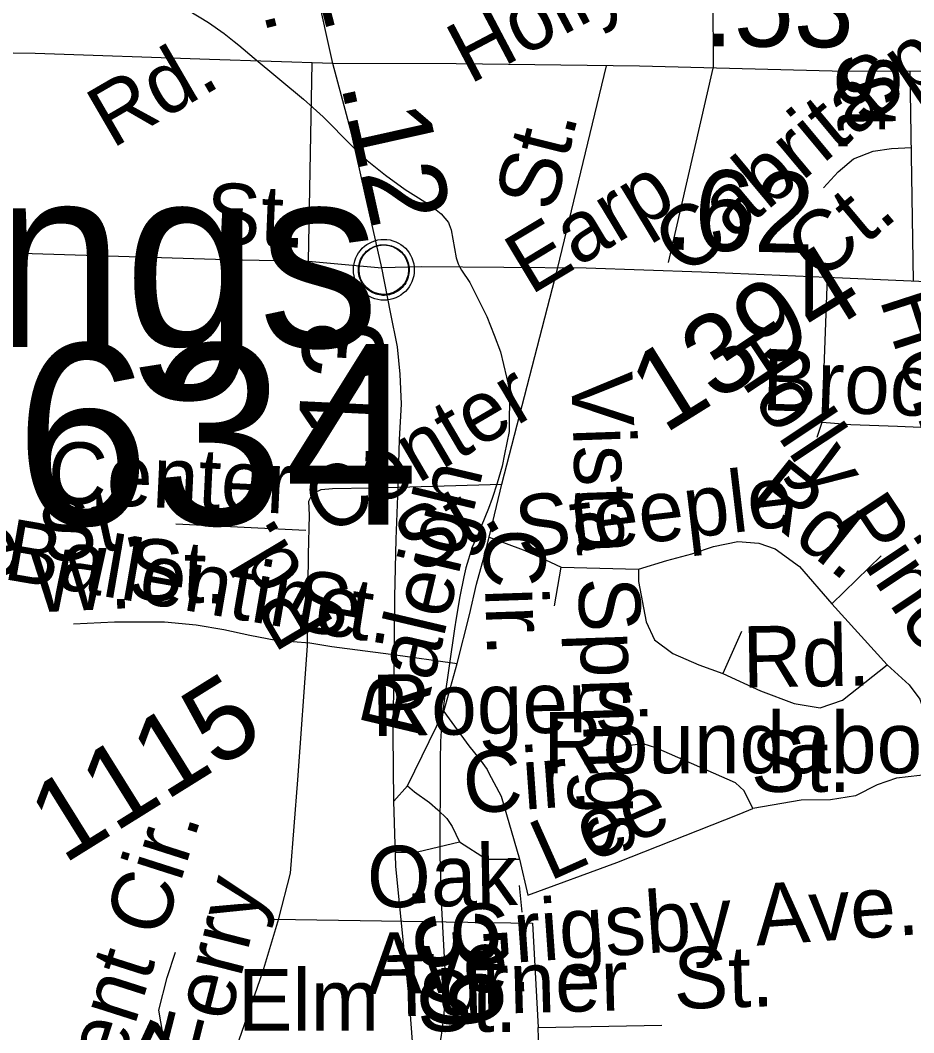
# Model space of a CAD drawing. Extents: x 2001466 to 31450019, y -30647475 to 847247.
# Drawn here: x 2048264 to 2051030, y 690299 to 693435 of the extents above; entities that cross this region are included whole.
import ezdxf

# ---------------------------------------------------------------- set-up
doc = ezdxf.new("R2010")
doc.units = 0
for name, color, linetype in [('Exist Civil Demographics City Label', 7, 'Continuous'), ('Exist Civil Demographics Community CELL', 7, 'Continuous'), ('Exist Hydrographic Misc Water Feature', 7, 'Continuous'), ('Exist Road Non-System Type 51', 7, 'Continuous'), ('Exist Road Non-System Type 51 Label', 7, 'Continuous'), ('Exist Road Primary NC Attributed', 7, 'Continuous'), ('Exist Road Primary NC Label', 7, 'Continuous'), ('Exist Road Primary NC Service Mileage Hundredths English Label', 7, 'Continuous'), ('Exist Road Secondary Mileage Hundredths English Label', 7, 'Continuous'), ('Exist Road Secondary Type 51 Attributed', 7, 'Continuous'), ('Exist Road Secondary Type 51 Label', 7, 'Continuous'), ('Exist Road Secondary Type 51 Number Label', 7, 'Continuous')]:
    doc.layers.add(name, color=color, linetype=linetype)

msp = doc.modelspace()

# ---------------------------------------------------------------- linework, layer by layer
at = {"layer": 'Exist Civil Demographics Community CELL'}
msp.add_lwpolyline([(2049311.9, 692674.2), (2049312.9, 692679.8), (2049314.7, 692686.4), (2049317.6, 692693.6), (2049320.5, 692699.3), (2049323.9, 692705.1), (2049327.6, 692710.2), (2049331.6, 692714.6), (2049336.2, 692719.2), (2049341.7, 692723.7), (2049347.1, 692727.4), (2049352, 692730.3), (2049357.1, 692732.7), (2049362.5, 692735), (2049368.2, 692736.8), (2049372.5, 692738), (2049377.3, 692738.7), (2049381.5, 692739.5), (2049387.8, 692739.7), (2049392.3, 692739.6), (2049397.9, 692739.3), (2049402.8, 692738.6), (2049407.7, 692737.6), (2049412.8, 692736.2), (2049417.9, 692734.3), (2049424.6, 692731.4), (2049430.8, 692727.9), (2049435.9, 692724.3), (2049441.1, 692720.3), (2049444.4, 692717.2), (2049448.5, 692712.8), (2049452.4, 692708.1), (2049455.4, 692703.5), (2049458.6, 692698.5), (2049461, 692693.3), (2049463.1, 692688.3), (2049464.6, 692683.3), (2049465.9, 692678.7), (2049467, 692672.7), (2049467.6, 692668), (2049467.9, 692662), (2049467.7, 692656.2), (2049467.1, 692650.5), (2049466.2, 692645), (2049464.5, 692638.9), (2049462.7, 692633), (2049460.4, 692627.9), (2049457.2, 692621.9), (2049453.9, 692616.6), (2049450.5, 692611.9), (2049446.3, 692607.2), (2049441, 692602.2), (2049435.9, 692598.1), (2049430.9, 692594.7), (2049426.6, 692592.2), (2049419.8, 692588.9), (2049412.6, 692586.2), (2049406.7, 692584.7), (2049400.1, 692583.4), (2049395.7, 692583), (2049391.2, 692582.7), (2049385.6, 692582.7), (2049381.3, 692583.1), (2049375.7, 692583.9), (2049369.8, 692585.2), (2049365.2, 692586.5), (2049360, 692588.3), (2049355.4, 692590.3), (2049351.5, 692592.6), (2049344.7, 692596.6), (2049339.1, 692600.9), (2049334.2, 692605.4), (2049329.7, 692610.3), (2049326.6, 692614.2), (2049323.6, 692618.4), (2049319.5, 692625.5), (2049317.8, 692629), (2049316, 692633.1), (2049313.5, 692641.3), (2049311.9, 692648.3), (2049311.2, 692653.5), (2049310.9, 692659.8), (2049310.8, 692664.5), (2049311.4, 692670.9)], close=True, dxfattribs=at)
for centre, radius in [((2049389.5, 692661.8), 94.3), ((2049389.3, 692662.1), 76.7)]:
    msp.add_circle(centre, radius, dxfattribs=at)
at = {"layer": 'Exist Hydrographic Misc Water Feature'}
for p, q in [((2048783.2, 693465.6), (2048846.2, 693428.1)), ((2049567.1, 692835.3), (2049589.1, 692808.5)), ((2049589.1, 692808.5), (2049591.5, 692802.2)), ((2049589.1, 692808.5), (2049591.5, 692802.2))]:
    msp.add_line(p, q, dxfattribs=at)
for points in [[(2048846.2, 693428.1), (2048895.2, 693393.4), (2048926.1, 693368.7)], [(2048846.2, 693428.1), (2048895.2, 693393.4), (2048926.1, 693368.7)], [(2048926.1, 693368.7), (2048940.3, 693357.4), (2048988.3, 693317.4)], [(2048926.1, 693368.7), (2048940.3, 693357.4), (2048988.3, 693317.4)], [(2048988.3, 693317.4), (2049140.2, 693190.8), (2049170.6, 693163.6)], [(2048988.3, 693317.4), (2049140.2, 693190.8), (2049170.6, 693163.6)], [(2049170.6, 693163.6), (2049202.1, 693135.3), (2049290.1, 693045.7), (2049338.1, 693000.7), (2049394.1, 692954.5), (2049455.2, 692910.4), (2049488.4, 692889.6)], [(2049170.6, 693163.6), (2049202.1, 693135.3), (2049290.1, 693045.7), (2049338.1, 693000.7), (2049394.1, 692954.5), (2049455.2, 692910.4), (2049488.4, 692889.6)], [(2049488.4, 692889.6), (2049535.4, 692860.4), (2049567.1, 692835.3)], [(2049488.4, 692889.6), (2049535.4, 692860.4), (2049567.1, 692835.3)], [(2049591.5, 692802.2), (2049598.1, 692785.2), (2049613.1, 692698.6), (2049620, 692680.1), (2049623.9, 692672)], [(2049591.5, 692802.2), (2049598.1, 692785.2), (2049613.1, 692698.6), (2049620, 692680.1), (2049623.9, 692672)], [(2049623.9, 692672), (2049629.3, 692661.2), (2049655.1, 692622.6), (2049708, 692517), (2049730.8, 692459.1)], [(2049623.9, 692672), (2049629.3, 692661.2), (2049655.1, 692622.6), (2049708, 692517), (2049730.8, 692459.1)], [(2049730.8, 692459.1), (2049750.9, 692407.5), (2049778.1, 692289.8), (2049777.1, 692160.9), (2049763.4, 692090.5)], [(2049730.8, 692459.1), (2049750.9, 692407.5), (2049778.1, 692289.8), (2049777.1, 692160.9), (2049763.4, 692090.5)], [(2049763.4, 692090.5), (2049756.2, 692054.1), (2049739.8, 692000.8)], [(2049763.4, 692090.5), (2049756.2, 692054.1), (2049739.8, 692000.8)], [(2049739.8, 692000.8), (2049725, 691953.4), (2049712.9, 691922.8)], [(2049739.8, 692000.8), (2049725, 691953.4), (2049712.9, 691922.8)], [(2049712.9, 691922.8), (2049691, 691867), (2049678.9, 691839.4)], [(2049712.9, 691922.8), (2049691, 691867), (2049678.9, 691839.4)], [(2049678.9, 691839.4), (2049662.9, 691803), (2049643, 691738.9), (2049637.1, 691710.9)], [(2049678.9, 691839.4), (2049662.9, 691803), (2049643, 691738.9), (2049637.1, 691710.9)], [(2049637.1, 691710.9), (2049624.3, 691650.3), (2049613.3, 691582.9)], [(2049637.1, 691710.9), (2049624.3, 691650.3), (2049613.3, 691582.9)], [(2049613.3, 691582.9), (2049608.1, 691550.2), (2049576.2, 691328), (2049569, 691267.3)], [(2049613.3, 691582.9), (2049608.1, 691550.2), (2049576.2, 691328), (2049569, 691267.3)], [(2049569, 691267.3), (2049565.3, 691201.4), (2049564.1, 691143.5)], [(2049569, 691267.3), (2049565.3, 691201.4), (2049564.1, 691143.5)], [(2049564.1, 691143.5), (2049563, 690846.2), (2049564.3, 690786.5)], [(2049564.1, 691143.5), (2049563, 690846.2), (2049564.3, 690786.5)], [(2049564.3, 690786.5), (2049565.1, 690742.1), (2049578, 690493.2), (2049579, 690425.2), (2049575.1, 690355.9)], [(2049564.3, 690786.5), (2049565.1, 690742.1), (2049578, 690493.2), (2049579, 690425.2), (2049575.1, 690355.9)], [(2049575.1, 690355.9), (2049567.1, 690290.5), (2049537, 690112.1), (2049533.9, 690095.5)], [(2049575.1, 690355.9), (2049567.1, 690290.5), (2049537, 690112.1), (2049533.9, 690095.5)]]:
    msp.add_lwpolyline(points, dxfattribs=at)
at = {"layer": 'Exist Road Non-System Type 51'}
for p, q in [((2049155.7, 692688.3), (2049167.2, 693302.7)), ((2049927, 692665.2), (2050078.9, 693293.6)), ((2050270.5, 692684), (2050409.1, 693285.9)), ((2051028.9, 692626.3), (2051019.1, 693276.2)), ((2048200.1, 692715.7), (2048901.7, 692693.5)), ((2048901.7, 692693.5), (2049155.7, 692688.3)), ((2049155.7, 692688.3), (2049383.7, 692667.9)), ((2049755, 691998.3), (2049927, 692665.2)), ((2050745.8, 692189.6), (2050762.5, 692637.8)), ((2050730.3, 692143.2), (2050745.8, 692189.6)), ((2049433.8, 691988.7), (2049755, 691998.3)), ((2049715.6, 691834), (2049755, 691998.3)), ((2049148.4, 691854.4), (2048745.6, 691873.6)), ((2050928.8, 691775.5), (2050776, 691627.8)), ((2049918.2, 691620.9), (2049938.8, 691741.2)), ((2049938.8, 691741.2), (2050177.5, 691734.3)), ((2050776, 691627.8), (2050947.3, 691438.8)), ((2050496.8, 691541.9), (2050438.4, 691411.3)), ((2049054.7, 691515), (2049160, 691506.1)), ((2049411, 691471.5), (2049616.6, 691442.5)), ((2049575.5, 691293.6), (2049616.6, 691442.5)), ((2049462.2, 691063.4), (2049575.5, 691293.6)), ((2049420.1, 691015.9), (2049462.2, 691063.4)), ((2049809.7, 690836.6), (2049835.4, 690724.9)), ((2049817.9, 690672.3), (2049809, 690755.4)), ((2049049, 690650.3), (2049849.5, 690638.4)), ((2049849.5, 690638.4), (2049867.2, 690315)), ((2049867.2, 690315), (2050250.2, 690322.3)), ((2049869, 690248.6), (2049867.2, 690315))]:
    msp.add_line(p, q, dxfattribs=at)
for points in [[(2050407.2, 693733.7), (2050409.1, 693285.9)], [(2050750.9, 692916), (2050795.6, 692965.8), (2050843.6, 693005.3), (2050903.7, 693029.4), (2050960.4, 693038), (2051022.7, 693040.2)], [(2050745.8, 692189.6), (2050835.1, 692182.7), (2050979.3, 692177.6), (2051051.4, 692174.1), (2051163, 692169)], [(2049195.7, 691980.9), (2049230.4, 691984.2), (2049347.5, 691986.6), (2049433.8, 691988.7)], [(2049616.6, 691442.5), (2049654.3, 691593.2), (2049676.1, 691688.1), (2049700.2, 691773.8), (2049715.6, 691834)], [(2049715.6, 691834), (2049820.3, 691794.4), (2049856.4, 691779), (2049938.8, 691741.2)], [(2050177.5, 691734.3), (2050265.7, 691761.8), (2050343, 691782.4), (2050409.9, 691804.8), (2050485.5, 691820.2), (2050550.7, 691815.1), (2050600.5, 691797.9), (2050675.7, 691743.2), (2050776, 691627.8)], [(2050177.5, 691734.3), (2050178.2, 691696.5), (2050201.5, 691571.1), (2050227.3, 691516.1), (2050283.9, 691473.2), (2050364.6, 691438.8), (2050438.4, 691411.3)], [(2048428.5, 691565.5), (2048556.1, 691571.4), (2048710.4, 691571.4), (2048808.3, 691562.5), (2048894.4, 691547.6), (2048974.5, 691529.8), (2049054.7, 691515)], [(2049160, 691506.1), (2049228.5, 691494.7), (2049411, 691471.5)], [(2050438.4, 691411.3), (2050555.2, 691358.1), (2050659.9, 691318.5), (2050740.6, 691304.8), (2050809.3, 691328.8), (2050947.3, 691438.8)], [(2050947.3, 691438.8), (2051016, 691376.9), (2051048.6, 691332.3), (2051074.4, 691256.5), (2051084.7, 691100.2)], [(2049575.5, 691293.6), (2049652.8, 691187.1), (2049687.1, 691144.2), (2049708.9, 691113.7)], [(2050531.8, 690993), (2050504.6, 691047.9), (2050478.1, 691072.9), (2050231.1, 691180.8), (2050192.1, 691193.3), (2050151.4, 691188.6)], [(2049708.9, 691113.7), (2049714, 691102.8), (2049752.6, 691031.6), (2049809.7, 690836.6)], [(2051084.7, 691100.2), (2050976.5, 691087.5), (2050916.4, 691066.8), (2050849.5, 691032.5), (2050772.2, 691020.4), (2050681.2, 691018.7), (2050531.8, 690993)], [(2049462.2, 691063.4), (2049484.5, 691044.5), (2049530.9, 691011.9), (2049556.6, 690989.5)], [(2049556.6, 690989.5), (2049584.1, 690962), (2049601.3, 690938), (2049623.6, 690889.9)], [(2049835.4, 690724.9), (2050110.2, 690826.3), (2050489.6, 690975.8), (2050531.8, 690993)], [(2049425.1, 690857.6), (2049493.1, 690858.9), (2049623.6, 690889.9)], [(2049623.6, 690889.9), (2049707.7, 690836.6), (2049809.7, 690836.6)], [(2048717.2, 690224.4), (2048692.6, 690368.6), (2048718.6, 690470), (2048744.7, 690548.3)]]:
    msp.add_lwpolyline(points, dxfattribs=at)
at = {"layer": 'Exist Road Primary NC Attributed'}
for points in [[(2049231.7, 693300.7), (2049181, 693529.9), (2049123.5, 693753.8), (2049079.7, 693939.7)], [(2049383.7, 692667.9), (2049331.4, 692896.1), (2049289.2, 693085.2), (2049231.7, 693300.7)], [(2049433.8, 691988.7), (2049438, 692136.6), (2049443.8, 692245.4), (2049439.6, 692338.4), (2049431.2, 692422.9), (2049410.1, 692530.6), (2049383.7, 692667.9)], [(2049509.3, 689892), (2049492.9, 690078.9), (2049469.2, 690395.8), (2049448.1, 690596.5), (2049426.4, 690815.2), (2049420.1, 691015.9), (2049418.5, 691224), (2049421.7, 691434.2), (2049423.8, 691648.6), (2049427.5, 691827.1), (2049433.8, 691988.7)]]:
    msp.add_lwpolyline(points, dxfattribs=at)
at = {"layer": 'Exist Road Secondary Type 51 Attributed'}
for points in [[(2049231.7, 693300.7), (2048849.5, 693312.9), (2048310.1, 693331.9), (2047902.1, 693338.2), (2047659.3, 693353), (2047450.3, 693384.7), (2047234.9, 693441.7), (2047002.7, 693498.8), (2046776.8, 693566.4), (2046644.8, 693625.5), (2046345, 693775.5), (2046100.1, 693885.4), (2045759.2, 694003.7), (2045468.9, 694106.2), (2045017.3, 694290.1)], [(2052012.7, 693290.6), (2051621.4, 693284.3), (2051163.8, 693275.6), (2050777.2, 693277.1), (2050180.8, 693292.1), (2049612.8, 693300), (2049231.7, 693300.7)], [(2052668.3, 692566.2), (2052428.5, 692571), (2051884.1, 692600.2), (2051305, 692614.4), (2050809.5, 692635.7), (2050372.5, 692654.7), (2050015.9, 692666.5), (2049506.2, 692671.2), (2049383.7, 692667.9)], [(2047871.5, 688899.5), (2048132.3, 689162.2), (2048336, 689402), (2048594.1, 689676.6), (2048716.6, 689821.3), (2048846.9, 690050.5), (2048909.2, 690184.7), (2049015.3, 690487.9), (2049063.9, 690652.6), (2049100.3, 690793.1), (2049123.5, 691082.6), (2049153.1, 691497.7), (2049155.7, 691779.7), (2049158.9, 691902.3), (2049157.3, 691944.9), (2049165.2, 691962.2), (2049175.4, 691972.4), (2049193.5, 691980.3), (2049195.7, 691980.9)]]:
    msp.add_lwpolyline(points, dxfattribs=at)

# ---------------------------------------------------------------- texts
at = {"layer": 'Exist Civil Demographics City Label'}
for s, p in [('Holly Springs', (2044964.4, 692422.3)), ('pop. 20,634', (2045541.9, 691872.3))]:
    msp.add_text(s, height=560, dxfattribs=at).set_placement(p)
at = {"layer": 'Exist Road Non-System Type 51 Label'}
for s, rotation, p in [('St.', 270.6614, (2050792.7, 693331.4)), ('Cabrita', 39.8412, (2050326.1, 692636)), (' St.', 75.9235, (2049898.9, 692768.4)), (' St.', 357.6631, (2048765, 692745.1)), ('Ct.', 39.8412, (2050736.9, 692619.3)), ('Holiday Ct.', 287.9206, (2050922.8, 692571)), ('Holly Pines Ct.', 303.6779, (2050426.8, 692415.5)), ('Brooks', 357.8778, (2050557.7, 692227.7)), ('Vista Springs', 271.9747, (2049968.8, 692341.9)), ('Center', 357.2595, (2048345.4, 691942.1)), ('Rd.', 321.334, (2050508.9, 691939.7)), ('Raleigh', 76.6582, (2049499.3, 691203.9)), ('Steeple', 6.7118, (2049808.1, 691769.2)), ('Ballentine St.', 12.4802, (2047187.7, 691490.2)), ('Ballentine', 350.2133, (2048206.5, 691705.1)), ('St.', 357.2595, (2048594.3, 691641.4)), ('Cir.', 271.9747, (2049696.1, 691857.8)), ('W. ', 2.664, (2048301.7, 691600)), (' St.', 351.0895, (2049032.8, 691560.2)), ('Rd.', 0.9718, (2050501.3, 691367.7)), ('Rogers', 1.0364, (2049353.8, 691217.5)), ('Cir.', 4.0531, (2049640.6, 690976.7)), ('Lee', 24.1116, (2049901.6, 690767.1)), ('Avent Cir.', 72.2625, (2048484.4, 689901.6)), ('Oak', 1.0371, (2049338.9, 690686)), ('Ferry', 75.7248, (2048873, 690178.6)), ('Grigsby Ave.', 4.025, (2049599.4, 690502.1)), ('Ave.', 1.0371, (2049338.8, 690418.2)), ('Turner  St.', 1.5462, (2049399.2, 690348.6)), (' St.', 359.4495, (2049421.9, 690304.8))]:
    msp.add_text(s, height=190, rotation=rotation, dxfattribs=at).set_placement(p)
for s, p in [('Roundabout', (2049883.4, 691102.7)), (' St.', (2050455.3, 691045)), ('Elm', (2048937.4, 690305.8))]:
    msp.add_text(s, height=190, dxfattribs=at).set_placement(p)
at = {"layer": 'Exist Road Primary NC Label'}
msp.add_text(' St.', height=190, rotation=284.0049, dxfattribs=at).set_placement((2048941.7, 693758.3))
at = {"layer": 'Exist Road Primary NC Service Mileage Hundredths English Label'}
for s, rotation, p in [('.12', 284.4076, (2049099.3, 693847.9)), ('.12', 282.5881, (2049255.5, 693236.1)), ('.13', 87.2159, (2049369.4, 692036.8)), ('.39', 274.9846, (2049474.4, 690760.3))]:
    msp.add_text(s, height=250, rotation=rotation, dxfattribs=at).set_placement(p)
at = {"layer": 'Exist Road Secondary Mileage Hundredths English Label'}
for s, rotation, p in [('.53', 359.5078, (2050378.9, 693354.6)), ('.62', 358.5165, (2050255.2, 692725.2)), ('.67', 65.0971, (2048704.8, 689828.1))]:
    msp.add_text(s, height=250, rotation=rotation, dxfattribs=at).set_placement(p)
at = {"layer": 'Exist Road Secondary Type 51 Label'}
for s, rotation, p in [('Springs', 34.0357, (2050874.7, 693103.8)), ('Holly', 27.7787, (2049654.9, 693235)), ('Rd.', 30.118, (2048547.9, 693035.6)), ('Earp', 31.073, (2049843.6, 692581.8)), ('Center', 30.4076, (2049214.5, 691834.1)), (' St.', 30.4076, (2049435.6, 691679.2)), ('Rd.', 120.7506, (2049240, 691564.4))]:
    msp.add_text(s, height=190, rotation=rotation, dxfattribs=at).set_placement(p)
at = {"layer": 'Exist Road Secondary Type 51 Number Label'}
for s, p in [('1394', (2050257.3, 692151.4)), ('1115', (2048397.7, 690818.9))]:
    msp.add_text(s, height=250, rotation=31.918, dxfattribs=at).set_placement(p)

doc.saveas('drawing.dxf')
